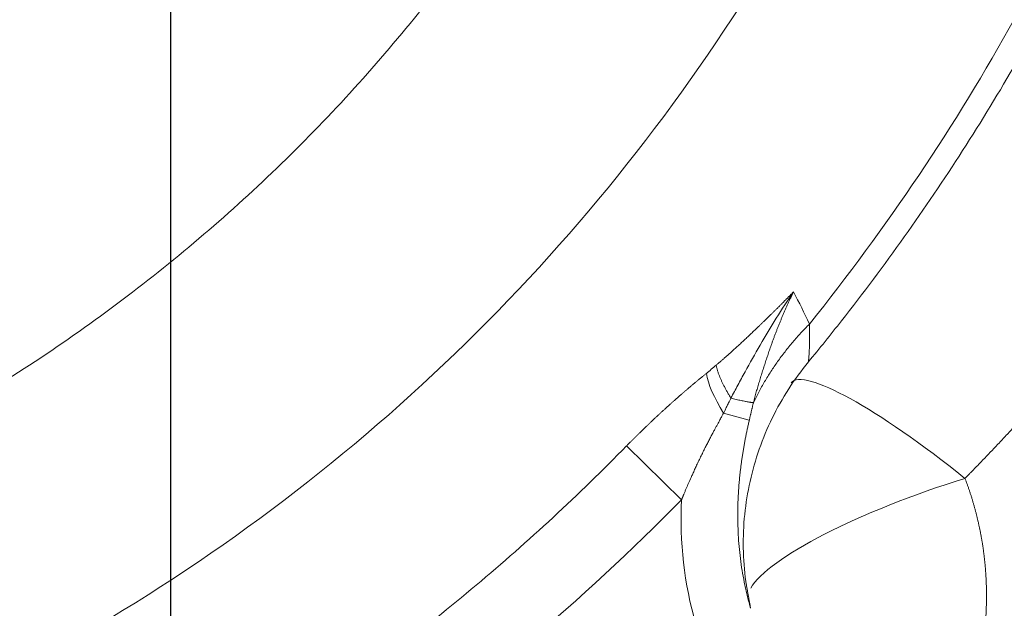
# Model space of a CAD drawing. Header units: millimetres. Extents: x 51337 to 61814, y -21781 to -12277.
# Tile 336 of 378: x 60777 to 60811, y -20565 to -20545. Entities that reach past the tile are written whole.
import ezdxf

# ---------------------------------------------------------------- set-up
doc = ezdxf.new("R2010")
doc.units = ezdxf.units.MM
doc.header["$LTSCALE"] = 0.3175
doc.layers.add('1轮廓实线层', color=7, linetype='Continuous', lineweight=18)
doc.layers.add('7标注层', color=4, linetype='Continuous', lineweight=13)
doc.styles.add('PC_TEXTSTYLE', font='ISOCP.SHX', dxfattribs={"width": 0.707, "bigfont": 'GBCBIG.SHX'})
doc.dimstyles.new('GB_LINEAR', dxfattribs={"dimtxt": 3.5, "dimasz": 3.5, "dimexe": 1, "dimexo": 0, "dimgap": 1.5, "dimtad": 1, "dimdsep": 46, "dimtxsty": 'PC_TEXTSTYLE', "dimcen": 0, "dimclrd": 256, "dimclrt": 3, "dimadec": 0, "dimazin": 2, "dimtp": 0.1, "dimtm": 0.1, "dimtfac": 0.71, "dimtdec": 3, "dimtmove": 0, "dimatfit": 3, "dimfxl": 1, "dimtfill": 1, "dimarcsym": 0})

# ---------------------------------------------------------------- blocks, each defined once
blk = doc.blocks.new('*D55')
at = {"layer": '7标注层', "color": 0, "lineweight": -2, "transparency": 16777216}
for p, q in [((60745.016, -20471.701), (60745.016, -20399.022)), ((60782.017, -20661.701), (60782.017, -20399.022))]:
    blk.add_line(p, q, dxfattribs=at)
at = {"layer": '7标注层', "lineweight": -2, "transparency": 16777216}
blk.add_line((60757.266, -20402.522), (60769.767, -20402.522), dxfattribs=at)
at = {"layer": '7标注层', "lineweight": 18, "transparency": 16777216}
for points in [[(60757.266, -20400.481), (60757.266, -20404.564), (60745.016, -20402.522)], [(60769.767, -20404.564), (60769.767, -20400.481), (60782.017, -20402.522)]]:
    blk.add_solid(points, dxfattribs=at)
at = {"layer": 'Defpoints', "color": 0, "lineweight": 18, "transparency": 16777216}
for p in [(60782.017, -20402.522), (60745.016, -20471.701), (60782.017, -20661.701)]:
    blk.add_point(p, dxfattribs=at)
at = {"layer": '7标注层', "color": 3, "transparency": 16777216, "insert": (60763.517, -20391.147), "char_height": 12.25, "attachment_point": 5, "style": 'PC_TEXTSTYLE', "bg_fill": 3, "box_fill_scale": 1.1, "bg_fill_color": 257, "bg_fill_transparency": 0}
blk.add_mtext('37', dxfattribs=at)

msp = doc.modelspace()

# ---------------------------------------------------------------- linework, layer by layer
at = {"layer": '1轮廓实线层'}
for p, q in [((60801.41189, -20558.53129), (60802.31287, -20558.77837)), ((60799.93737, -20561.5644), (60798.01075, -20559.67443))]:
    msp.add_line(p, q, dxfattribs=at)
for centre, major_axis, ratio, start_param, end_param in [((60802.82838, -20558.91975), (-1.90384, 2.31849), 0.30843989, 0.47730838, 1.1595921), ((60809.88396, -20562.62974), (6.10522, -5.16974), 0.17498542, 1.71789912, 3.14159265), ((60809.88396, -20562.62974), (-7.60287, -2.48926), 0.21609572, 4.64175476, 6.04674162)]:
    msp.add_ellipse(centre, major_axis=major_axis, ratio=ratio, start_param=start_param, end_param=end_param, dxfattribs=at)
for points, knots in [([(60715.84927, -20446.58074), (60718.43618, -20445.34618), (60721.10015, -20444.27752), (60726.53824, -20442.48548), (60734.86055, -20440.31521), (60743.47988, -20439.75799), (60754.8699, -20440.4617), (60760.5137, -20441.53689), (60771.34368, -20445.05715), (60776.52987, -20447.5022), (60786.12132, -20453.60035), (60790.52657, -20457.25343), (60798.28447, -20465.53255), (60801.63712, -20470.15859), (60807.08553, -20480.09011), (60809.18128, -20485.3956), (60811.99078, -20496.35283), (60812.70453, -20502.00457), (60812.7109, -20513.30191), (60812.00353, -20518.94751), (60809.21624, -20529.8826), (60807.13632, -20535.17209), (60801.7366, -20545.06865), (60795.09699, -20554.28278), (60782.04268, -20565.20749), (60766.70548, -20572.56755), (60750.03545, -20575.91467), (60733.06099, -20575.04876), (60722.23984, -20571.69998), (60717.1191, -20569.38514)], [0, 0, 0, 0, 0.03125, 0.03125, 0.0625, 0.125, 0.125, 0.1875, 0.1875, 0.25, 0.25, 0.3125, 0.3125, 0.375, 0.375, 0.4375, 0.4375, 0.5, 0.5, 0.5625, 0.5625, 0.625, 0.625, 0.6875, 0.75, 0.8125, 0.875, 0.9375, 1, 1, 1, 1]), ([(60719.73167, -20454.71718), (60721.97707, -20453.64575), (60724.27009, -20452.72692), (60728.94746, -20451.18293), (60731.33185, -20450.55775), (60734.97887, -20449.84621), (60736.20988, -20449.64662), (60738.66606, -20449.32791), (60739.89373, -20449.20808), (60743.57554, -20448.96442), (60746.02847, -20448.95582), (60749.70546, -20449.17444), (60750.93071, -20449.28608), (60752.76798, -20449.51219), (60753.38031, -20449.59735), (60754.60474, -20449.78743), (60755.21779, -20449.89253), (60758.27115, -20450.46603), (60760.65978, -20451.07394), (60765.33203, -20452.57952), (60767.61559, -20453.47732), (60770.96206, -20455.04165), (60772.06434, -20455.59951), (60773.69748, -20456.4923), (60774.23918, -20456.79969), (60775.30847, -20457.42915), (60775.83681, -20457.7516), (60778.44727, -20459.40209), (60780.43611, -20460.8443), (60784.22089, -20463.96479), (60786.01686, -20465.64306), (60788.56112, -20468.34367), (60789.38682, -20469.27799), (60790.96821, -20471.1862), (60791.72513, -20472.16092), (60793.89695, -20475.14552), (60795.21344, -20477.21549), (60797.5831, -20481.51621), (60798.63686, -20483.7486), (60800.46993, -20488.37293), (60801.23106, -20490.71837), (60802.45174, -20495.47386), (60802.91125, -20497.88391), (60803.37443, -20501.5474), (60803.49098, -20502.77667), (60803.60766, -20504.63303), (60803.63687, -20505.25501), (60803.67536, -20506.49606), (60803.68469, -20507.11533), (60803.68224, -20510.20543), (60803.52406, -20512.65767), (60802.90524, -20517.52375), (60802.44462, -20519.93758), (60801.67342, -20522.93006), (60801.50936, -20523.52731), (60801.16143, -20524.71928), (60800.97747, -20525.31412), (60800.39987, -20527.08208), (60799.97936, -20528.24299), (60798.61401, -20531.67377), (60797.5659, -20533.892), (60795.19361, -20538.19035), (60793.86963, -20540.27058), (60790.9373, -20544.28879), (60789.3582, -20546.18629), (60785.98704, -20549.75672), (60784.19415, -20551.43121), (60781.34402, -20553.77705), (60780.36707, -20554.53124), (60778.35803, -20555.98272), (60777.32468, -20556.68041), (60774.1853, -20558.65747), (60772.02636, -20559.83246), (60767.58069, -20561.90553), (60765.29393, -20562.80358), (60762.35299, -20563.74737), (60761.76067, -20563.92716), (60760.56767, -20564.26866), (60759.9662, -20564.43053), (60758.16189, -20564.88558), (60756.9556, -20565.14936), (60753.32675, -20565.82495), (60750.89425, -20566.12158), (60746.00283, -20566.40843), (60743.54395, -20566.39918), (60740.45344, -20566.19142), (60739.83342, -20566.1399), (60738.59706, -20566.01735), (60737.98152, -20565.94643), (60736.14272, -20565.70515), (60734.9273, -20565.50621), (60731.31186, -20564.79697), (60728.94239, -20564.17519), (60725.44876, -20563.02158), (60724.29436, -20562.60007), (60722.57824, -20561.91127), (60722.00879, -20561.67224), (60721.30026, -20561.36148), (60721.15871, -20561.29873), (60720.98199, -20561.21953), (60720.94666, -20561.20366), (60720.89367, -20561.17979), (60720.87601, -20561.17182), (60720.84953, -20561.15986), (60720.8407, -20561.15587), (60720.82305, -20561.14788), (60720.81422, -20561.14389), (60720.73477, -20561.10799), (60720.66414, -20561.07611), (60720.31092, -20560.91687), (60720.0282, -20560.79006), (60719.74532, -20560.66381)], [0, 0, 0, 0, 0.03125, 0.03125, 0.0625, 0.0625, 0.078125, 0.078125, 0.09375, 0.09375, 0.125, 0.125, 0.140625, 0.140625, 0.1484375, 0.1484375, 0.15625, 0.15625, 0.1875, 0.1875, 0.21875, 0.21875, 0.234375, 0.234375, 0.2421875, 0.2421875, 0.25, 0.25, 0.28125, 0.28125, 0.3125, 0.3125, 0.328125, 0.328125, 0.34375, 0.34375, 0.375, 0.375, 0.40625, 0.40625, 0.4375, 0.4375, 0.46875, 0.46875, 0.484375, 0.484375, 0.4921875, 0.4921875, 0.5, 0.5, 0.53125, 0.53125, 0.5625, 0.5625, 0.5703125, 0.5703125, 0.578125, 0.578125, 0.59375, 0.59375, 0.625, 0.625, 0.65625, 0.65625, 0.6875, 0.6875, 0.71875, 0.71875, 0.734375, 0.734375, 0.75, 0.75, 0.78125, 0.78125, 0.8125, 0.8125, 0.8203125, 0.8203125, 0.828125, 0.828125, 0.84375, 0.84375, 0.875, 0.875, 0.90625, 0.90625, 0.9140625, 0.9140625, 0.921875, 0.921875, 0.9375, 0.9375, 0.96875, 0.96875, 0.984375, 0.984375, 0.9921875, 0.9921875, 0.99414063, 0.99414063, 0.99462891, 0.99462891, 0.99487305, 0.99487305, 0.99499512, 0.99499512, 0.99511719, 0.99511719, 0.99609375, 0.99609375, 1, 1, 1, 1]), ([(60804.42438, -20555.40302), (60807.12782, -20552.036), (60810.14649, -20547.54093), (60812.66325, -20542.77163), (60813.62877, -20540.84364), (60814.09092, -20539.8695), (60815.41431, -20536.9193), (60817.01093, -20532.91171), (60818.57555, -20527.75454), (60819.31516, -20524.61057), (60819.76342, -20522.50542), (60819.96509, -20521.44826), (60820.86064, -20516.14425), (60821.30527, -20510.76763), (60821.18188, -20505.39711), (60821.08699, -20503.25132), (60821.01675, -20502.17964), (60820.73813, -20498.9711), (60820.18564, -20494.71033), (60819.05042, -20489.46531), (60818.17277, -20486.3717), (60817.54439, -20484.32304), (60817.20855, -20483.3056), (60815.4231, -20478.25708), (60813.65491, -20474.34215), (60811.05358, -20469.672), (60810.51377, -20468.74915), (60809.39586, -20466.92751), (60807.66163, -20464.23114), (60805.76081, -20461.64953), (60804.42448, -20459.98523)], [0, 0, 0, 0, 0.125, 0.15625, 0.15625, 0.1875, 0.1875, 0.25, 0.3125, 0.34375, 0.34375, 0.375, 0.375, 0.5, 0.53125, 0.53125, 0.5625, 0.5625, 0.625, 0.6875, 0.71875, 0.71875, 0.75, 0.75, 0.875, 0.875, 0.90625, 0.90625, 0.9375, 1, 1, 1, 1]), ([(60804.39105, -20556.72768), (60804.78251, -20556.25358), (60805.16853, -20555.77456), (60807.06862, -20553.35777), (60808.48564, -20551.36509), (60811.11856, -20547.2661), (60812.33445, -20545.15979), (60814.56562, -20540.83381), (60815.58091, -20538.61416), (60816.94966, -20535.19757), (60817.38119, -20534.04113), (60818.18616, -20531.71451), (60818.55925, -20530.54595), (60819.592, -20527.0248), (60820.16532, -20524.65678), (60821.08559, -20519.88025), (60821.43253, -20517.47176), (60821.7815, -20513.82836), (60821.86921, -20512.60878), (60821.9864, -20510.16133), (60822.01597, -20508.93089), (60822.01597, -20507.70121)], [0, 0, 0, 0, 0.03442585, 0.03442585, 0.17238187, 0.17238187, 0.3103379, 0.3103379, 0.44829393, 0.44829393, 0.51727195, 0.51727195, 0.58624996, 0.58624996, 0.72420599, 0.72420599, 0.86216202, 0.86216202, 0.93114003, 0.93114003, 1, 1, 1, 1]), ([(60818.91455, -20549.70121), (60818.8931, -20549.73362), (60818.85019, -20549.79845), (60818.78561, -20549.8956), (60818.72084, -20549.99271), (60818.65587, -20550.08976), (60818.59071, -20550.18676), (60818.52536, -20550.28371), (60818.45981, -20550.3806), (60818.39406, -20550.47744), (60818.32812, -20550.57423), (60818.26198, -20550.67096), (60818.19565, -20550.76764), (60818.12912, -20550.86426), (60818.0624, -20550.96083), (60817.99549, -20551.05734), (60817.92837, -20551.1538), (60817.86107, -20551.2502), (60817.79357, -20551.34654), (60817.72587, -20551.44283), (60817.65798, -20551.53906), (60817.58989, -20551.63523), (60817.52161, -20551.73135), (60817.45313, -20551.8274), (60817.38446, -20551.9234), (60817.3156, -20552.01933), (60817.24653, -20552.11521), (60817.17728, -20552.21103), (60817.10783, -20552.30679), (60817.03818, -20552.40248), (60816.96834, -20552.49812), (60816.8983, -20552.59369), (60816.82807, -20552.68921), (60816.75764, -20552.78466), (60816.68702, -20552.88005), (60816.6162, -20552.97537), (60816.54519, -20553.07063), (60816.47399, -20553.16583), (60816.40258, -20553.26097), (60816.33099, -20553.35604), (60816.2592, -20553.45105), (60816.18721, -20553.54599), (60816.11503, -20553.64087), (60816.04265, -20553.73568), (60815.97008, -20553.83043), (60815.89731, -20553.92511), (60815.82435, -20554.01972), (60815.75119, -20554.11427), (60815.67784, -20554.20875), (60815.60429, -20554.30316), (60815.53055, -20554.39751), (60815.45661, -20554.49178), (60815.38248, -20554.58599), (60815.30815, -20554.68013), (60815.23363, -20554.7742), (60815.15891, -20554.86821), (60815.084, -20554.96214), (60815.00889, -20555.056), (60814.93359, -20555.14979), (60814.85809, -20555.24351), (60814.7824, -20555.33716), (60814.70651, -20555.43074), (60814.63043, -20555.52425), (60814.55415, -20555.61769), (60814.47768, -20555.71105), (60814.40101, -20555.80434), (60814.32415, -20555.89756), (60814.24709, -20555.99071), (60814.16984, -20556.08378), (60814.09239, -20556.17678), (60814.01475, -20556.2697), (60813.93691, -20556.36255), (60813.85888, -20556.45533), (60813.78065, -20556.54803), (60813.70223, -20556.64065), (60813.62361, -20556.7332), (60813.5448, -20556.82568), (60813.46579, -20556.91808), (60813.38659, -20557.0104), (60813.30719, -20557.10264), (60813.2276, -20557.19481), (60813.14781, -20557.2869), (60813.06783, -20557.37892), (60812.98765, -20557.47085), (60812.90728, -20557.56271), (60812.82671, -20557.65449), (60812.74595, -20557.74619), (60812.66499, -20557.83781), (60812.58383, -20557.92935), (60812.50249, -20558.02082), (60812.42094, -20558.1122), (60812.3392, -20558.2035), (60812.25727, -20558.29473), (60812.17514, -20558.38587), (60812.09282, -20558.47693), (60812.0103, -20558.56791), (60811.92759, -20558.65881), (60811.84468, -20558.74963), (60811.76158, -20558.84036), (60811.67828, -20558.93101), (60811.59479, -20559.02158), (60811.5111, -20559.11207), (60811.42721, -20559.20248), (60811.34314, -20559.2928), (60811.25886, -20559.38303), (60811.17439, -20559.47319), (60811.08973, -20559.56326), (60811.00487, -20559.65324), (60810.91982, -20559.74314), (60810.83457, -20559.83296), (60810.74913, -20559.92269), (60810.66349, -20560.01234), (60810.57765, -20560.10189), (60810.49162, -20560.19137), (60810.4054, -20560.28076), (60810.31898, -20560.37006), (60810.23237, -20560.45927), (60810.14556, -20560.5484), (60810.05855, -20560.63744), (60809.97136, -20560.7264), (60809.91311, -20560.7856), (60809.88396, -20560.81521)], [0, 0, 0, 0, 0.00808787, 0.01618028, 0.02427727, 0.03237885, 0.04048504, 0.04859587, 0.05671136, 0.06483152, 0.07295638, 0.08108596, 0.08922028, 0.09735937, 0.10550324, 0.11365192, 0.12180542, 0.12996377, 0.13812699, 0.1462951, 0.15446812, 0.16264607, 0.17082898, 0.17901685, 0.18720972, 0.19540761, 0.20361053, 0.21181851, 0.22003157, 0.22824972, 0.236473, 0.24470141, 0.25293498, 0.26117373, 0.26941768, 0.27766685, 0.28592127, 0.29418094, 0.3024459, 0.31071616, 0.31899174, 0.32727266, 0.33555895, 0.34385062, 0.35214769, 0.36045018, 0.36875812, 0.37707152, 0.3853904, 0.39371479, 0.4020447, 0.41038014, 0.41872116, 0.42706775, 0.43541994, 0.44377776, 0.45214121, 0.46051033, 0.46888512, 0.47726562, 0.48565183, 0.49404378, 0.50244148, 0.51084497, 0.51925425, 0.52766934, 0.53609027, 0.54451705, 0.5529497, 0.56138824, 0.5698327, 0.57828308, 0.58673942, 0.59520172, 0.60367, 0.61214429, 0.62062461, 0.62911096, 0.63760338, 0.64610188, 0.65460648, 0.66311719, 0.67163404, 0.68015704, 0.68868622, 0.69722159, 0.70576316, 0.71431097, 0.72286502, 0.73142533, 0.73999193, 0.74856483, 0.75714404, 0.7657296, 0.7743215, 0.78291979, 0.79152446, 0.80013554, 0.80875305, 0.817377, 0.82600742, 0.83464432, 0.84328771, 0.85193762, 0.86059407, 0.86925706, 0.87792663, 0.88660278, 0.89528553, 0.90397491, 0.91267092, 0.92137359, 0.93008294, 0.93879897, 0.94752171, 0.95625118, 0.96498739, 0.97373036, 0.98248011, 0.99123665, 1, 1, 1, 1]), ([(60801.14995, -20556.84681), (60801.16158, -20556.83695), (60801.18522, -20556.8169), (60801.22122, -20556.78616), (60801.25832, -20556.7543), (60801.29653, -20556.72131), (60801.33585, -20556.68719), (60801.37627, -20556.65194), (60801.4178, -20556.61555), (60801.46042, -20556.57803), (60801.50414, -20556.53936), (60801.54896, -20556.49955), (60801.59487, -20556.45859), (60801.64187, -20556.41648), (60801.68996, -20556.37322), (60801.73914, -20556.3288), (60801.78939, -20556.28323), (60801.84073, -20556.23648), (60801.89314, -20556.18857), (60801.94663, -20556.13949), (60802.00119, -20556.08924), (60802.05681, -20556.03781), (60802.11351, -20555.9852), (60802.17126, -20555.9314), (60802.23007, -20555.87642), (60802.28994, -20555.82024), (60802.35086, -20555.76286), (60802.41283, -20555.70429), (60802.47584, -20555.64451), (60802.53989, -20555.58352), (60802.60498, -20555.52131), (60802.6711, -20555.45789), (60802.73826, -20555.39325), (60802.80644, -20555.32738), (60802.87564, -20555.26028), (60802.94586, -20555.19194), (60803.01709, -20555.12236), (60803.08933, -20555.05154), (60803.16257, -20554.97947), (60803.23682, -20554.90614), (60803.31206, -20554.83156), (60803.38829, -20554.75571), (60803.46551, -20554.67859), (60803.54371, -20554.60019), (60803.62289, -20554.52052), (60803.70304, -20554.43956), (60803.78416, -20554.35732), (60803.83849, -20554.30197), (60803.86584, -20554.27411)], [0, 0, 0, 0, 0.0124155, 0.0252419, 0.03847955, 0.05212879, 0.06618991, 0.08066322, 0.09554899, 0.11084748, 0.12655894, 0.14268362, 0.15922173, 0.17617351, 0.19353918, 0.21131893, 0.22951297, 0.24812151, 0.26714473, 0.28658283, 0.30643598, 0.32670438, 0.3473882, 0.36848762, 0.39000282, 0.41193397, 0.43428125, 0.45704482, 0.48022487, 0.50382155, 0.52783504, 0.55226551, 0.57711312, 0.60237805, 0.62806047, 0.65416053, 0.68067842, 0.7076143, 0.73496833, 0.7627407, 0.79093156, 0.8195411, 0.84856947, 0.87801686, 0.90788343, 0.93816936, 0.96887483, 1, 1, 1, 1]), ([(60803.86584, -20554.27411), (60803.65897, -20554.57656), (60803.4581, -20554.88492), (60803.06823, -20555.50755), (60802.87923, -20555.82183), (60802.51308, -20556.45067), (60802.33593, -20556.76525), (60802.07923, -20557.23301), (60801.99517, -20557.38824), (60801.83011, -20557.69657), (60801.74911, -20557.84965), (60801.66968, -20558.00125)], [0, 0, 0, 0, 0.25, 0.25, 0.5, 0.5, 0.75, 0.75, 0.875, 0.875, 1, 1, 1, 1]), ([(60803.86584, -20554.27411), (60803.85749, -20554.2913), (60803.8408, -20554.32566), (60803.81593, -20554.37738), (60803.7912, -20554.42921), (60803.76662, -20554.48117), (60803.74218, -20554.53325), (60803.71789, -20554.58545), (60803.69374, -20554.63777), (60803.66975, -20554.6902), (60803.64591, -20554.74275), (60803.62223, -20554.79542), (60803.59869, -20554.8482), (60803.57532, -20554.90109), (60803.5521, -20554.95409), (60803.52904, -20555.00719), (60803.50614, -20555.06041), (60803.4834, -20555.11372), (60803.46082, -20555.16714), (60803.43841, -20555.22066), (60803.41615, -20555.27428), (60803.39407, -20555.32799), (60803.37215, -20555.3818), (60803.3504, -20555.4357), (60803.32882, -20555.4897), (60803.30741, -20555.54378), (60803.28617, -20555.59796), (60803.2651, -20555.65222), (60803.2442, -20555.70656), (60803.22348, -20555.76099), (60803.20294, -20555.81549), (60803.18256, -20555.87008), (60803.16237, -20555.92475), (60803.14236, -20555.97949), (60803.12252, -20556.0343), (60803.10286, -20556.08919), (60803.07942, -20556.15537), (60803.0522, -20556.23297), (60803.0212, -20556.32213), (60802.9904, -20556.41157), (60802.95983, -20556.50128), (60802.92947, -20556.59127), (60802.89935, -20556.68153), (60802.86947, -20556.77206), (60802.83985, -20556.86286), (60802.8105, -20556.95391), (60802.78141, -20557.04522), (60802.75262, -20557.13679), (60802.72412, -20557.2286), (60802.69592, -20557.32066), (60802.66805, -20557.41297), (60802.64049, -20557.50552), (60802.61328, -20557.59829), (60802.58641, -20557.6913), (60802.5599, -20557.78454), (60802.53375, -20557.878), (60802.50799, -20557.97167), (60802.48259, -20558.06555), (60802.46599, -20558.12832), (60802.45769, -20558.1597)], [0, 0, 0, 0, 0.01438302, 0.02876275, 0.043139, 0.0575116, 0.07188037, 0.08624512, 0.10060569, 0.11496188, 0.12931351, 0.14366042, 0.15800241, 0.17233931, 0.18667094, 0.20099711, 0.21531766, 0.22963239, 0.24394112, 0.25824369, 0.2725399, 0.28682958, 0.30111255, 0.31538863, 0.32965765, 0.34391941, 0.35817375, 0.37242048, 0.38665943, 0.40089042, 0.41511327, 0.4293278, 0.44353385, 0.45773123, 0.47191976, 0.48609927, 0.50026959, 0.52311943, 0.54595277, 0.56877021, 0.59157232, 0.61435967, 0.63713284, 0.65989237, 0.68263882, 0.70537273, 0.72809462, 0.75080501, 0.77350443, 0.79619336, 0.8188723, 0.84154173, 0.86420214, 0.88685397, 0.90949768, 0.93213371, 0.95476249, 0.97738445, 1, 1, 1, 1]), ([(60804.42446, -20555.40292), (60804.42484, -20555.41238), (60804.42558, -20555.43122), (60804.42658, -20555.45911), (60804.42749, -20555.48659), (60804.42831, -20555.51364), (60804.42905, -20555.54027), (60804.4297, -20555.56647), (60804.43027, -20555.59225), (60804.43076, -20555.61761), (60804.43118, -20555.64255), (60804.43152, -20555.66708), (60804.4318, -20555.69119), (60804.43202, -20555.7149), (60804.43217, -20555.73819), (60804.43227, -20555.76108), (60804.43231, -20555.78357), (60804.43231, -20555.80565), (60804.43225, -20555.82733), (60804.43215, -20555.84862), (60804.43201, -20555.86951), (60804.43183, -20555.89), (60804.43162, -20555.91011), (60804.43093, -20555.96558), (60804.42926, -20556.05228), (60804.42587, -20556.16327), (60804.42181, -20556.26292), (60804.41724, -20556.35523), (60804.41245, -20556.43952), (60804.40758, -20556.51501), (60804.40306, -20556.57868), (60804.39999, -20556.61897), (60804.39813, -20556.64303), (60804.39714, -20556.65561), (60804.39621, -20556.66718), (60804.39535, -20556.67774), (60804.39457, -20556.68728), (60804.39385, -20556.69581), (60804.39321, -20556.70333), (60804.39265, -20556.70984), (60804.39217, -20556.71535), (60804.39177, -20556.71984), (60804.39146, -20556.72335), (60804.39123, -20556.72583), (60804.39108, -20556.72738), (60804.39107, -20556.72757), (60804.39106, -20556.72767)], [0, 0, 0, 0, 0.01250177, 0.02489704, 0.03718557, 0.04936715, 0.06144155, 0.07340856, 0.08526798, 0.09701963, 0.10866332, 0.12019887, 0.13162613, 0.14294493, 0.15415514, 0.16525661, 0.17624923, 0.18713285, 0.19790739, 0.20857273, 0.21912879, 0.22957548, 0.23991273, 0.25014046, 0.31591241, 0.37949098, 0.44088342, 0.50010446, 0.564784, 0.62794952, 0.68964914, 0.7499385, 0.76814686, 0.78629434, 0.80438272, 0.82241385, 0.84038959, 0.85831183, 0.87618249, 0.89400352, 0.9117769, 0.92950463, 0.94718873, 0.96483127, 0.98243433, 1, 1, 1, 1]), ([(60804.39107, -20556.72771), (60804.14119, -20557.03034), (60803.90915, -20557.34769), (60803.48394, -20558.00745), (60803.29078, -20558.34986), (60802.94602, -20559.055), (60802.79442, -20559.41773), (60802.53488, -20560.15848), (60802.42693, -20560.53651), (60802.2562, -20561.30262), (60802.19341, -20561.69071), (60802.11385, -20562.47158), (60802.09708, -20562.86435), (60802.10979, -20563.64916), (60802.13927, -20564.04119), (60802.19297, -20564.4397), (60802.19427, -20564.44928), (60802.19559, -20564.45885)], [0, 0, 0, 0, 0.14235638, 0.14235638, 0.28471275, 0.28471275, 0.42706913, 0.42706913, 0.56942551, 0.56942551, 0.71178189, 0.71178189, 0.85413826, 0.85413826, 0.99649464, 0.99649464, 1, 1, 1, 1]), ([(60798.01075, -20559.67443), (60798.0225, -20559.66247), (60798.046, -20559.63853), (60798.08132, -20559.60269), (60798.11669, -20559.56691), (60798.15211, -20559.53118), (60798.18759, -20559.49551), (60798.22312, -20559.4599), (60798.2587, -20559.42434), (60798.29433, -20559.38884), (60798.33001, -20559.35339), (60798.36575, -20559.318), (60798.40154, -20559.28266), (60798.43739, -20559.24738), (60798.47328, -20559.21215), (60798.50923, -20559.17698), (60798.54524, -20559.14186), (60798.5813, -20559.1068), (60798.61741, -20559.07179), (60798.65358, -20559.03684), (60798.6898, -20559.00194), (60798.72608, -20558.9671), (60798.76241, -20558.93231), (60798.79879, -20558.89757), (60798.83523, -20558.86289), (60798.87172, -20558.82826), (60798.90827, -20558.79368), (60798.94488, -20558.75916), (60798.98154, -20558.72469), (60799.01825, -20558.69027), (60799.05503, -20558.65591), (60799.09185, -20558.62159), (60799.12874, -20558.58734), (60799.16567, -20558.55313), (60799.20267, -20558.51898), (60799.23972, -20558.48487), (60799.27683, -20558.45083), (60799.31399, -20558.41683), (60799.35121, -20558.38288), (60799.38849, -20558.34899), (60799.42583, -20558.31515), (60799.46322, -20558.28135), (60799.50067, -20558.24762), (60799.53817, -20558.21393), (60799.57574, -20558.18029), (60799.61336, -20558.1467), (60799.65104, -20558.11317), (60799.68877, -20558.07968), (60799.72657, -20558.04625), (60799.76442, -20558.01286), (60799.80233, -20557.97953), (60799.8403, -20557.94625), (60799.87833, -20557.91301), (60799.91641, -20557.87983), (60799.95456, -20557.8467), (60799.99276, -20557.81361), (60800.03103, -20557.78058), (60800.06935, -20557.74759), (60800.10773, -20557.71466), (60800.14617, -20557.68177), (60800.18467, -20557.64894), (60800.22323, -20557.61615), (60800.26184, -20557.58341), (60800.30052, -20557.55072), (60800.33926, -20557.51807), (60800.37806, -20557.48548), (60800.41692, -20557.45294), (60800.45584, -20557.42044), (60800.49481, -20557.38799), (60800.53385, -20557.35559), (60800.57295, -20557.32323), (60800.61211, -20557.29093), (60800.65134, -20557.25867), (60800.69062, -20557.22646), (60800.72996, -20557.1943), (60800.76937, -20557.16218), (60800.79565, -20557.14083), (60800.80881, -20557.13015)], [0, 0, 0, 0, 0.01305347, 0.02610619, 0.03915851, 0.05221077, 0.06526333, 0.07831654, 0.09137075, 0.1044263, 0.11748355, 0.13054284, 0.14360453, 0.15666896, 0.16973648, 0.18280744, 0.19588218, 0.20896106, 0.22204442, 0.2351326, 0.24822595, 0.26132481, 0.27442954, 0.28754046, 0.30065794, 0.3137823, 0.32691389, 0.34005305, 0.35320013, 0.36635545, 0.37951937, 0.39269221, 0.40587433, 0.41906604, 0.43226769, 0.44547961, 0.45870214, 0.47193561, 0.48518035, 0.49843669, 0.51170497, 0.5249855, 0.53827863, 0.55158467, 0.56490395, 0.5782368, 0.59158354, 0.60494449, 0.61831997, 0.63171031, 0.64511583, 0.65853683, 0.67197365, 0.68542658, 0.69889596, 0.71238208, 0.72588527, 0.73940583, 0.75294406, 0.76650029, 0.78007482, 0.79366794, 0.80727997, 0.8209112, 0.83456195, 0.84823249, 0.86192315, 0.8756342, 0.88936595, 0.9031187, 0.91689272, 0.93068832, 0.94450578, 0.9583454, 0.97220745, 0.98609222, 1, 1, 1, 1]), ([(60801.66967, -20558.00125), (60801.66364, -20558.01321), (60801.65015, -20558.03996), (60801.62786, -20558.08434), (60801.60156, -20558.13724), (60801.5714, -20558.19859), (60801.53943, -20558.26404), (60801.50809, -20558.32876), (60801.47971, -20558.38798), (60801.45441, -20558.4411), (60801.43209, -20558.48816), (60801.41831, -20558.51758), (60801.41189, -20558.53129)], [0, 0, 0, 0, 0.06807391, 0.15230756, 0.25251921, 0.36849866, 0.50000958, 0.6231243, 0.73452439, 0.83437619, 0.92282572, 1, 1, 1, 1]), ([(60802.45768, -20558.15969), (60802.45425, -20558.17437), (60802.44739, -20558.20371), (60802.43707, -20558.24776), (60802.42674, -20558.29183), (60802.4164, -20558.33592), (60802.40604, -20558.38002), (60802.39567, -20558.42415), (60802.3853, -20558.4683), (60802.37493, -20558.51249), (60802.36456, -20558.5567), (60802.35418, -20558.60095), (60802.34382, -20558.64524), (60802.33346, -20558.68956), (60802.3231, -20558.73393), (60802.31621, -20558.76354), (60802.31277, -20558.77835)], [0, 0, 0, 0, 0.07174071, 0.14341318, 0.21502228, 0.28657294, 0.35807016, 0.42951899, 0.50092459, 0.57229217, 0.64362701, 0.71493445, 0.78621994, 0.85748897, 0.92874711, 1, 1, 1, 1]), ([(60801.41189, -20558.53129), (60801.40513, -20558.54319), (60801.38998, -20558.56986), (60801.36501, -20558.61432), (60801.33529, -20558.66751), (60801.30086, -20558.72952), (60801.26174, -20558.80041), (60801.21796, -20558.88026), (60801.16956, -20558.96917), (60801.11658, -20559.06724), (60801.05908, -20559.17461), (60800.99716, -20559.29142), (60800.93091, -20559.41782), (60800.86046, -20559.554), (60800.786, -20559.70016), (60800.7077, -20559.85651), (60800.6267, -20560.02168), (60800.54623, -20560.1891), (60800.46929, -20560.35199), (60800.39818, -20560.50523), (60800.33274, -20560.64858), (60800.26157, -20560.80683), (60800.18481, -20560.98042), (60800.11456, -20561.14266), (60800.05984, -20561.27099), (60800.02963, -20561.34252), (60800.01087, -20561.38732), (60800.00325, -20561.40563), (60799.99609, -20561.42296), (60799.98938, -20561.43929), (60799.98312, -20561.45463), (60799.97731, -20561.46898), (60799.97193, -20561.48234), (60799.967, -20561.49469), (60799.9625, -20561.50604), (60799.95843, -20561.51639), (60799.95479, -20561.52574), (60799.95158, -20561.53408), (60799.9488, -20561.54142), (60799.94644, -20561.54774), (60799.94451, -20561.55306), (60799.94299, -20561.55736), (60799.94191, -20561.56066), (60799.94118, -20561.56293), (60799.94096, -20561.56414), (60799.94089, -20561.56457)], [0, 0, 0, 0, 0.01224319, 0.02743531, 0.04558606, 0.06670694, 0.09081124, 0.11791409, 0.1480324, 0.18118487, 0.21739194, 0.25667575, 0.29906007, 0.34457022, 0.39323303, 0.44507668, 0.50013064, 0.55677921, 0.61011787, 0.6601108, 0.70672472, 0.74992882, 0.81401014, 0.87500949, 0.90662605, 0.93763286, 0.94381018, 0.94966722, 0.95520365, 0.96041915, 0.96531343, 0.96988622, 0.97413727, 0.97806634, 0.98167324, 0.98495776, 0.98791975, 0.99055906, 0.99287559, 0.99486926, 0.99654005, 0.99788799, 0.9989133, 0.99961656, 1, 1, 1, 1]), ([(60802.31277, -20558.77835), (60802.30755, -20558.80089), (60802.29712, -20558.846), (60802.28178, -20558.91382), (60802.26666, -20558.9818), (60802.25179, -20559.04997), (60802.23716, -20559.11831), (60802.22279, -20559.18683), (60802.20868, -20559.25553), (60802.19483, -20559.32442), (60802.18125, -20559.39349), (60802.16794, -20559.46273), (60802.15491, -20559.53217), (60802.14216, -20559.60178), (60802.12969, -20559.67159), (60802.11751, -20559.74157), (60802.10563, -20559.81174), (60802.09405, -20559.8821), (60802.08277, -20559.95264), (60802.0718, -20560.02337), (60802.06115, -20560.09428), (60802.05081, -20560.16538), (60802.0408, -20560.23667), (60802.03111, -20560.30813), (60802.02176, -20560.37979), (60802.01274, -20560.45163), (60802.00407, -20560.52365), (60801.99574, -20560.59585), (60801.98776, -20560.66824), (60801.98014, -20560.7408), (60801.97288, -20560.81355), (60801.96599, -20560.88648), (60801.95947, -20560.95958), (60801.95332, -20561.03287), (60801.94755, -20561.10632), (60801.94217, -20561.17995), (60801.93717, -20561.25376), (60801.93257, -20561.32773), (60801.92837, -20561.40188), (60801.92458, -20561.47619), (60801.92119, -20561.55066), (60801.91821, -20561.6253), (60801.91566, -20561.7001), (60801.91352, -20561.77505), (60801.91182, -20561.85017), (60801.91054, -20561.92543), (60801.9097, -20562.00085), (60801.90873, -20562.18625), (60801.91277, -20562.4841), (60801.93192, -20562.89634), (60801.96571, -20563.31478), (60802.01437, -20563.73214), (60802.07802, -20564.14791), (60802.14309, -20564.4897), (60802.20308, -20564.76329), (60802.24364, -20564.93312), (60802.27812, -20565.06903), (60802.30044, -20565.15364), (60802.31883, -20565.2214), (60802.32935, -20565.25946), (60802.33638, -20565.28463), (60802.33972, -20565.2965), (60802.34282, -20565.30749), (60802.34568, -20565.31759), (60802.3483, -20565.32681), (60802.35067, -20565.33515), (60802.3528, -20565.3426), (60802.35469, -20565.34918), (60802.35633, -20565.35488), (60802.35771, -20565.35971), (60802.35885, -20565.36365), (60802.35974, -20565.36673), (60802.36037, -20565.36892), (60802.36075, -20565.37025), (60802.36092, -20565.37083), (60802.36096, -20565.37098)], [0, 0, 0, 0, 0.01045638, 0.0209291, 0.03141838, 0.04192442, 0.05244743, 0.0629876, 0.07354513, 0.08412021, 0.09471303, 0.10532378, 0.11595262, 0.12659975, 0.13726532, 0.14794951, 0.15865247, 0.16937435, 0.18011532, 0.19087551, 0.20165507, 0.21245412, 0.22327279, 0.23411121, 0.24496949, 0.25584774, 0.26674606, 0.27766455, 0.28860329, 0.29956238, 0.31054188, 0.32154186, 0.33256239, 0.34360351, 0.35466528, 0.36574774, 0.37685091, 0.38797482, 0.39911949, 0.41028493, 0.42147113, 0.43267809, 0.44390579, 0.45515422, 0.46642334, 0.47771311, 0.48902349, 0.50035442, 0.56111993, 0.622964, 0.68585388, 0.74974859, 0.81170524, 0.87473675, 0.90594166, 0.93744952, 0.95311028, 0.96888413, 0.97672121, 0.98462431, 0.98660652, 0.98845155, 0.99015954, 0.9917306, 0.99316483, 0.99446235, 0.99562323, 0.99664755, 0.9975354, 0.99828683, 0.9989019, 0.99938066, 0.99972316, 0.99992947, 1, 1, 1, 1]), ([(60786.99854, -20568.91565), (60787.98839, -20568.23685), (60788.96161, -20567.53399), (60790.87262, -20566.0819), (60793.68602, -20563.83429), (60796.33079, -20561.38698), (60798.01075, -20559.67443)], [0, 0, 0, 0, 0.25, 0.25, 0.5, 1, 1, 1, 1]), ([(60809.88396, -20560.81521), (60809.89027, -20560.83183), (60809.90288, -20560.86507), (60809.92149, -20560.915), (60809.93988, -20560.96499), (60809.95803, -20561.01503), (60809.97594, -20561.06513), (60809.99362, -20561.11528), (60810.01105, -20561.16549), (60810.02824, -20561.21575), (60810.0452, -20561.26606), (60810.06192, -20561.31644), (60810.07839, -20561.36686), (60810.09463, -20561.41734), (60810.11063, -20561.46787), (60810.12639, -20561.51846), (60810.14192, -20561.5691), (60810.1572, -20561.6198), (60810.17224, -20561.67055), (60810.18705, -20561.72135), (60810.20162, -20561.77221), (60810.21594, -20561.82312), (60810.23003, -20561.87408), (60810.24388, -20561.9251), (60810.2575, -20561.97617), (60810.27087, -20562.02729), (60810.284, -20562.07846), (60810.2969, -20562.12969), (60810.30955, -20562.18097), (60810.32197, -20562.2323), (60810.33415, -20562.28369), (60810.34609, -20562.33513), (60810.35779, -20562.38662), (60810.36925, -20562.43816), (60810.38047, -20562.48975), (60810.39146, -20562.5414), (60810.4022, -20562.59309), (60810.41271, -20562.64484), (60810.42298, -20562.69664), (60810.43301, -20562.74849), (60810.4428, -20562.8004), (60810.45235, -20562.85235), (60810.46166, -20562.90435), (60810.47073, -20562.95641), (60810.47957, -20563.00851), (60810.48816, -20563.06067), (60810.49652, -20563.11288), (60810.50464, -20563.16513), (60810.51252, -20563.21744), (60810.52016, -20563.2698), (60810.52756, -20563.3222), (60810.53472, -20563.37466), (60810.54164, -20563.42717), (60810.54833, -20563.47972), (60810.55477, -20563.53233), (60810.56098, -20563.58498), (60810.56695, -20563.63768), (60810.57268, -20563.69044), (60810.57817, -20563.74324), (60810.58342, -20563.79609), (60810.58843, -20563.84898), (60810.59321, -20563.90193), (60810.59774, -20563.95493), (60810.60204, -20564.00797), (60810.6061, -20564.06106), (60810.60991, -20564.1142), (60810.61349, -20564.16739), (60810.61683, -20564.22062), (60810.61994, -20564.2739), (60810.6228, -20564.32723), (60810.62542, -20564.38061), (60810.62781, -20564.43403), (60810.62996, -20564.4875), (60810.63186, -20564.54102), (60810.63353, -20564.59458), (60810.63496, -20564.64819), (60810.63615, -20564.70185), (60810.63711, -20564.75555), (60810.63782, -20564.8093), (60810.63829, -20564.8631), (60810.63853, -20564.91694), (60810.63853, -20564.97082), (60810.63828, -20565.02476), (60810.6378, -20565.07873), (60810.63708, -20565.13275), (60810.63612, -20565.18682), (60810.63235, -20565.35747), (60810.62071, -20565.64365), (60810.59115, -20566.04345), (60810.54843, -20566.43991), (60810.49256, -20566.83302), (60810.42352, -20567.22279), (60810.34131, -20567.60918), (60810.24595, -20567.99221), (60810.13743, -20568.37186), (60810.01574, -20568.74812), (60809.88092, -20569.12099), (60809.7681, -20569.40248), (60809.68599, -20569.59547), (60809.63982, -20569.70153), (60809.59283, -20569.80699), (60809.54502, -20569.91183), (60809.49639, -20570.01606), (60809.44695, -20570.11969), (60809.3967, -20570.2227), (60809.34562, -20570.32511), (60809.29374, -20570.42691), (60809.24103, -20570.52811), (60809.18751, -20570.62871), (60809.13317, -20570.7287), (60809.07802, -20570.82809), (60809.02205, -20570.92687), (60808.96527, -20571.02506), (60808.90767, -20571.12265), (60808.84925, -20571.21964), (60808.79002, -20571.31604), (60808.72997, -20571.41184), (60808.66911, -20571.50705), (60808.60743, -20571.60166), (60808.54493, -20571.69569), (60808.48162, -20571.78912), (60808.41749, -20571.88196), (60808.35255, -20571.97421), (60808.28679, -20572.06588), (60808.22022, -20572.15696), (60808.15283, -20572.24746), (60808.08462, -20572.33737), (60808.0156, -20572.4267), (60807.94576, -20572.51545), (60807.8751, -20572.60362), (60807.80363, -20572.69121), (60807.73134, -20572.77822), (60807.65824, -20572.86466), (60807.58432, -20572.95052), (60807.50959, -20573.0358), (60807.43404, -20573.12052), (60807.35767, -20573.20466), (60807.28049, -20573.28823), (60807.20249, -20573.37123), (60807.12368, -20573.45367), (60807.04405, -20573.53553), (60806.9636, -20573.61684), (60806.88234, -20573.69757), (60806.80026, -20573.77775), (60806.71737, -20573.85736), (60806.63366, -20573.93641), (60806.54913, -20574.01491), (60806.46379, -20574.09284), (60806.37764, -20574.17022), (60806.29066, -20574.24704), (60806.20287, -20574.32331), (60806.11427, -20574.39902), (60806.02485, -20574.47419), (60805.93461, -20574.5488), (60805.84356, -20574.62286), (60805.75169, -20574.69638), (60805.65901, -20574.76934), (60805.56551, -20574.84176), (60805.47119, -20574.91364), (60805.37606, -20574.98497), (60805.28011, -20575.05577), (60805.18335, -20575.12602), (60805.08577, -20575.19573), (60804.98737, -20575.2649), (60804.88816, -20575.33354), (60804.78813, -20575.40164), (60804.68729, -20575.4692), (60804.58563, -20575.53623), (60804.48316, -20575.60273), (60804.37987, -20575.6687), (60804.27575, -20575.73413), (60804.17086, -20575.79908), (60804.10039, -20575.84185), (60804.0651, -20575.86326)], [0, 0, 0, 0, 0.00292195, 0.005843, 0.00876321, 0.01168263, 0.01460133, 0.01751937, 0.0204368, 0.0233537, 0.02627012, 0.02918612, 0.03210176, 0.0350171, 0.0379322, 0.04084713, 0.04376195, 0.04667671, 0.04959148, 0.05250631, 0.05542127, 0.05833642, 0.06125183, 0.06416754, 0.06708362, 0.07000014, 0.07291715, 0.07583471, 0.07875289, 0.08167174, 0.08459132, 0.08751171, 0.09043294, 0.0933551, 0.09627823, 0.0992024, 0.10212767, 0.1050541, 0.10798174, 0.11091066, 0.11384092, 0.11677258, 0.1197057, 0.12264033, 0.12557654, 0.12851438, 0.13145393, 0.13439522, 0.13733833, 0.14028332, 0.14323024, 0.14617914, 0.1491301, 0.15208317, 0.1550384, 0.15799586, 0.1609556, 0.16391769, 0.16688217, 0.16984911, 0.17281857, 0.1757906, 0.17876526, 0.18174261, 0.1847227, 0.18770559, 0.19069134, 0.19368001, 0.19667164, 0.19966631, 0.20266405, 0.20566494, 0.20866902, 0.21167635, 0.21468699, 0.21770099, 0.22071841, 0.22373929, 0.2267637, 0.2297917, 0.23282332, 0.23585864, 0.2388977, 0.24194055, 0.24498725, 0.24803786, 0.25109242, 0.27388653, 0.29659846, 0.31925043, 0.34186484, 0.36446421, 0.38707108, 0.40970801, 0.43239743, 0.45516163, 0.4780227, 0.50100241, 0.50770362, 0.51439351, 0.52107247, 0.52774089, 0.53439918, 0.54104774, 0.54768697, 0.55431728, 0.56093906, 0.56755274, 0.57415871, 0.58075739, 0.58734919, 0.59393452, 0.6005138, 0.60708745, 0.61365587, 0.6202195, 0.62677874, 0.63333401, 0.63988575, 0.64643436, 0.65298027, 0.6595239, 0.66606567, 0.67260601, 0.67914534, 0.68568408, 0.69222266, 0.69876149, 0.70530101, 0.71184164, 0.71838379, 0.7249279, 0.73147438, 0.73802365, 0.74457615, 0.75113228, 0.75769247, 0.76425713, 0.7708267, 0.77740157, 0.78398218, 0.79056893, 0.79716224, 0.80376252, 0.81037019, 0.81698565, 0.82360931, 0.83024159, 0.83688288, 0.84353359, 0.85019413, 0.85686488, 0.86354626, 0.87023866, 0.87694247, 0.88365809, 0.89038591, 0.89712631, 0.90387969, 0.91064642, 0.9174269, 0.92422149, 0.93103058, 0.93785454, 0.94469374, 0.95154855, 0.95841935, 0.9653065, 0.97221035, 0.97913127, 0.98606962, 0.99302574, 1, 1, 1, 1])]:
    msp.add_open_spline(points, degree=3, knots=knots, dxfattribs=at)
for points, degree in [([(60803.86584, -20554.27411), (60804.0625, -20554.63934), (60804.24907, -20555.01554), (60804.42426, -20555.40313)], 3), ([(60800.80881, -20557.13015), (60800.92301, -20557.03749), (60801.0367, -20556.94265), (60801.14995, -20556.84681)], 3), ([(60799.93737, -20561.5644), (60796.44329, -20565.12626), (60792.63991, -20568.31953), (60788.52487, -20571.14142)], 3), ([(60800.43796, -20565.92837), (60800.02597, -20564.50006), (60799.86779, -20563.04447), (60799.93737, -20561.5644)], 3), ([(60802.36037, -20565.3689), (60802.19554, -20564.4585)], 1)]:
    msp.add_open_spline(points, degree=degree, dxfattribs=at)
for points, weights in [([(60804.42435, -20555.40298), (60803.18241, -20556.64386), (60802.45768, -20558.15969)], [0.999995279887, 0.951283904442, 0.934231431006]), ([(60801.66968, -20558.00124), (60801.24569, -20557.31273), (60801.14995, -20556.84681)], [1, 0.956634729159, 1]), ([(60801.66968, -20558.00124), (60802.2259, -20558.13776), (60802.45769, -20558.15971)], [0.931149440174, 0.913515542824, 1])]:
    msp.add_rational_spline(points, weights, degree=2, dxfattribs=at)

# ---------------------------------------------------------------- next in the draw order: dimensions: what is measured, and where the dimension line sits
at = {"layer": '7标注层'}
dim = msp.add_linear_dim(base=(60782.01704, -20402.52223), p1=(60745.01597, -20471.70121), p2=(60782.01704, -20661.70121), dimstyle='GB_LINEAR', override={"dimscale": 3.5, "dimgap": 1.5, "dimtad": 1, "dimjust": 0, "dimdec": 2, "dimlfac": 1, "dimse1": 0, "dimse2": 0, "dimsd1": 0, "dimsd2": 0, "dimclrd": 256, "dimclre": 0, "dimtofl": 1}, dxfattribs=at)
dim.commit()
dim.dimension.update_dxf_attribs({"geometry": '*D55', "text_midpoint": (60763.51651, -20391.14723)})

doc.saveas('drawing.dxf')
